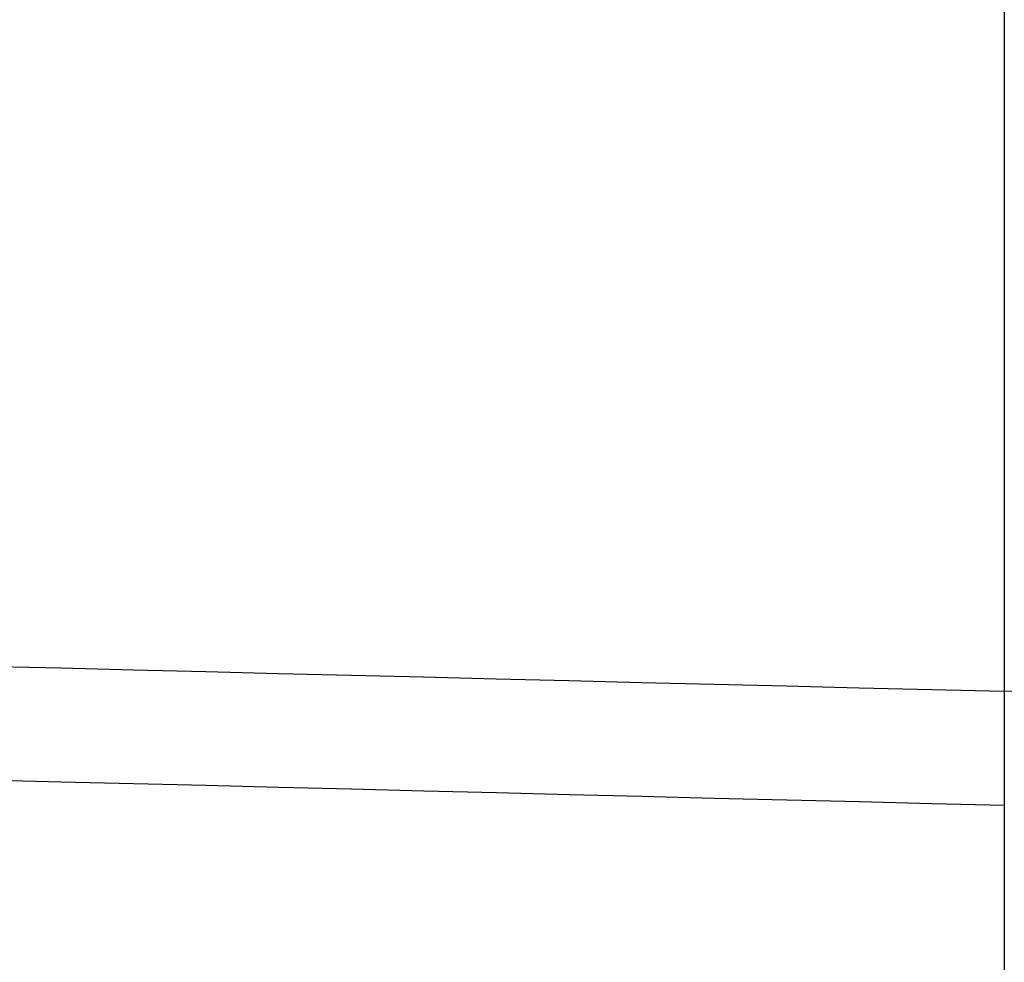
# Model space of a CAD drawing. Header units: millimetres. Extents: x -964 to -364, y -6 to 234.
# Tile 446 of 656: x -954.08076 to -954.07129, y -5.70058 to -5.69152. Entities that reach past the tile are written whole.
import ezdxf

# ---------------------------------------------------------------- set-up
doc = ezdxf.new("R2010")
doc.units = ezdxf.units.MM
doc.layers.add('Default', color=18, linetype='Continuous', true_color=0x000000)

msp = doc.modelspace()

# ---------------------------------------------------------------- linework, layer by layer
at = {"layer": 'Default', "extrusion": (-4.302880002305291e-08, 0.1760482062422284, -0.9843815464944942)}
msp.add_rational_spline([(-954.071290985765, -5.718119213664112, 8.22307543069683), (-956.0712909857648, -5.71811930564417, 8.223075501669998), (-956.0712910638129, -3.749356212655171, 8.57517191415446), (-956.0712910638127, -3.749356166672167, 8.575171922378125), (-956.0712910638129, -3.749356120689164, 8.575171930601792)], [1, 0.707106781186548, 1, 0.9999999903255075, 0.9999999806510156], degree=2, knots=[0, 0, 0, 3.14159265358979, 3.14159265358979, 3.141592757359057, 3.141592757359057, 3.141592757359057], dxfattribs=at)
msp.add_rational_spline([(-954.071290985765, -5.718119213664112, 8.22307543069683), (-956.0712909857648, -5.71811930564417, 8.223075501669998), (-956.0712910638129, -3.749356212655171, 8.57517191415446), (-956.0712910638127, -3.749356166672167, 8.575171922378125), (-956.0712910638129, -3.749356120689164, 8.575171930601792)], [1, 0.707106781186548, 1, 0.9999999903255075, 0.9999999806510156], degree=2, knots=[0, 0, 0, 3.14159265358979, 3.14159265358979, 3.141592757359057, 3.141592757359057, 3.141592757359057], dxfattribs=at)
at = {"layer": 'Default', "extrusion": (-4.258863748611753e-08, 0.2252034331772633, -0.9743117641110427)}
msp.add_rational_spline([(-954.0712909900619, -5.697979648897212, 8.12476497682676), (-956.0712909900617, -5.697979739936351, 8.124765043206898), (-956.0712910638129, -3.749356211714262, 8.57517190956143), (-956.0712910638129, -3.749356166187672, 8.575171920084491), (-956.071291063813, -3.749356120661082, 8.575171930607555)], [1, 0.707106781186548, 1, 0.9999999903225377, 0.9999999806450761], degree=2, knots=[0, 0, 0, 3.14159265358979, 3.14159265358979, 3.141592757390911, 3.141592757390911, 3.141592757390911], dxfattribs=at)
msp.add_rational_spline([(-954.0712909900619, -5.697979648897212, 8.12476497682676), (-956.0712909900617, -5.697979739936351, 8.124765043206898), (-956.0712910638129, -3.749356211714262, 8.57517190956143), (-956.0712910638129, -3.749356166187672, 8.575171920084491), (-956.071291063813, -3.749356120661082, 8.575171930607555)], [1, 0.707106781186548, 1, 0.9999999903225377, 0.9999999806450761], degree=2, knots=[0, 0, 0, 3.14159265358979, 3.14159265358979, 3.141592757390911, 3.141592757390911, 3.141592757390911], dxfattribs=at)
at = {"layer": 'Default', "extrusion": (-2.641462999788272e-06, -0.1583924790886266, -0.9873762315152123)}
msp.add_rational_spline([(-954.071288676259, -5.699075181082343, 39.92282575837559), (-956.0711241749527, -5.699074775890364, 39.92283104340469), (-956.0712891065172, -3.724484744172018, 39.60607214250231)], [1.000000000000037, 0.7071238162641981, 0.9999659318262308], degree=2, dxfattribs=at)
msp.add_rational_spline([(-954.071288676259, -5.699075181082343, 39.92282575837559), (-956.0711241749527, -5.699074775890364, 39.92283104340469), (-956.0712891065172, -3.724484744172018, 39.60607214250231)], [1.000000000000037, 0.7071238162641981, 0.9999659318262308], degree=2, dxfattribs=at)
at = {"layer": 'Default', "extrusion": (-2.626305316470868e-06, -0.09550125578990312, -0.9954293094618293)}
msp.add_rational_spline([(-954.0712896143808, -5.751396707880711, 39.57128640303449), (-956.0712896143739, -5.751396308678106, 39.57129164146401), (-956.0712897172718, -3.760537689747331, 39.38028912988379), (-956.071289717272, -3.760537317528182, 39.38028909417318), (-956.0712897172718, -3.760536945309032, 39.38028905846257)], [1.000000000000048, 0.7071067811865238, 1, 0.9999999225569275, 0.999999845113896], degree=2, knots=[-2.592e-13, -2.592e-13, -2.592e-13, 3.14159265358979, 3.14159265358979, 3.141593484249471, 3.141593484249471, 3.141593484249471], dxfattribs=at)
msp.add_rational_spline([(-954.0712896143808, -5.751396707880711, 39.57128640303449), (-956.0712896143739, -5.751396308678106, 39.57129164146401), (-956.0712897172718, -3.760537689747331, 39.38028912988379), (-956.071289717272, -3.760537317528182, 39.38028909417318), (-956.0712897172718, -3.760536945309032, 39.38028905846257)], [1.000000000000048, 0.7071067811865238, 1, 0.9999999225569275, 0.999999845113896], degree=2, knots=[-2.592e-13, -2.592e-13, -2.592e-13, 3.14159265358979, 3.14159265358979, 3.141593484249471, 3.141593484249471, 3.141593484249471], dxfattribs=at)
at = {"layer": 'Default', "extrusion": (-2.641462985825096e-06, -0.1583924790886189, -0.9873762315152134)}
msp.add_rational_spline([(-954.0712892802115, -5.735290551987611, 39.69706884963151), (-956.0712892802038, -5.735290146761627, 39.6970741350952), (-956.0712897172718, -3.760537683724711, 39.38028917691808), (-956.071289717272, -3.760537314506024, 39.38028911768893), (-956.0712897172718, -3.760536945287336, 39.38028905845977)], [0.9999999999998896, 0.7071067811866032, 1, 0.99999992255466, 0.9999998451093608], degree=2, knots=[5.907e-13, 5.907e-13, 5.907e-13, 3.14159265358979, 3.14159265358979, 3.141593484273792, 3.141593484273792, 3.141593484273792], dxfattribs=at)
msp.add_rational_spline([(-954.0712892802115, -5.735290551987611, 39.69706884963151), (-956.0712892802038, -5.735290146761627, 39.6970741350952), (-956.0712897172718, -3.760537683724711, 39.38028917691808), (-956.071289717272, -3.760537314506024, 39.38028911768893), (-956.0712897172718, -3.760536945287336, 39.38028905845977)], [0.9999999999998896, 0.7071067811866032, 1, 0.99999992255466, 0.9999998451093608], degree=2, knots=[5.907e-13, 5.907e-13, 5.907e-13, 3.14159265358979, 3.14159265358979, 3.141593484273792, 3.141593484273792, 3.141593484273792], dxfattribs=at)
at = {"layer": 'Default', "extrusion": (-4.336143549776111e-08, 0.1262696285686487, -0.9919959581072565)}
msp.add_rational_spline([(-954.0712909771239, -5.750894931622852, 8.42074684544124), (-956.0712909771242, -5.750895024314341, 8.42074692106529), (-956.0712910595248, -3.766903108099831, 8.67328617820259), (-956.0712910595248, -3.766903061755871, 8.67328618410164), (-956.0712910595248, -3.766903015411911, 8.67328619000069)], [1, 0.707106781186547, 1, 0.9999999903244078, 0.9999999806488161], degree=2, knots=[0, 0, 0, 3.14159265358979, 3.14159265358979, 3.141592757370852, 3.141592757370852, 3.141592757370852], dxfattribs=at)
msp.add_rational_spline([(-954.0712909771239, -5.750894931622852, 8.42074684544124), (-956.0712909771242, -5.750895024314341, 8.42074692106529), (-956.0712910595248, -3.766903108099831, 8.67328617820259), (-956.0712910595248, -3.766903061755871, 8.67328618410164), (-956.0712910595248, -3.766903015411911, 8.67328619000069)], [1, 0.707106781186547, 1, 0.9999999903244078, 0.9999999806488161], degree=2, knots=[0, 0, 0, 3.14159265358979, 3.14159265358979, 3.141592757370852, 3.141592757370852, 3.141592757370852], dxfattribs=at)
at = {"layer": 'Default', "extrusion": (-4.302880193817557e-08, 0.1760482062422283, -0.9843815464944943)}
msp.add_rational_spline([(-954.0712909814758, -5.735666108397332, 8.32118969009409), (-956.0712909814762, -5.735666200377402, 8.32118976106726), (-956.0712910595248, -3.766903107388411, 8.67328617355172), (-956.0712910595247, -3.766903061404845, 8.673286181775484), (-956.0712910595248, -3.766903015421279, 8.673286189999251)], [1, 0.707106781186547, 1, 0.9999999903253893, 0.9999999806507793], degree=2, knots=[0, 0, 0, 3.14159265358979, 3.14159265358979, 3.141592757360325, 3.141592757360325, 3.141592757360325], dxfattribs=at)
msp.add_rational_spline([(-954.0712909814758, -5.735666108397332, 8.32118969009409), (-956.0712909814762, -5.735666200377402, 8.32118976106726), (-956.0712910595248, -3.766903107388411, 8.67328617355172), (-956.0712910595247, -3.766903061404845, 8.673286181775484), (-956.0712910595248, -3.766903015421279, 8.673286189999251)], [1, 0.707106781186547, 1, 0.9999999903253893, 0.9999999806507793], degree=2, knots=[0, 0, 0, 3.14159265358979, 3.14159265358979, 3.141592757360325, 3.141592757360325, 3.141592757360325], dxfattribs=at)
at = {"layer": 'Default', "extrusion": (-4.282176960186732e-08, 0.2006889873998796, -0.9796550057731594)}
msp.add_open_spline([(-954.0712909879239, -5.709283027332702, 8.17366749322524), (-954.2366559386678, -5.709336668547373, 8.17365651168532), (-954.48873755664, -5.678454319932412, 8.17998298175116), (-954.8140645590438, -5.575232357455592, 8.20112871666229), (-955.055259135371, -5.462513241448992, 8.22422000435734), (-955.282894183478, -5.316391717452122, 8.25415400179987), (-955.4899697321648, -5.139595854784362, 8.29037184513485), (-955.6703777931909, -4.936668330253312, 8.33194293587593), (-955.819483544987, -4.713595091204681, 8.37764101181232), (-955.9345040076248, -4.477235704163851, 8.42606084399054), (-956.0398346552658, -4.158426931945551, 8.4913709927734), (-956.0713455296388, -3.911404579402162, 8.54197520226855), (-956.0712910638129, -3.749356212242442, 8.575171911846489)], degree=3, knots=[-3.151168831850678, -3.151168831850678, -3.151168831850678, -3.151168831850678, -2.653589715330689, -2.39260068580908, -2.124483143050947, -1.851391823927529, -1.57573875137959, -1.300074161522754, -1.026949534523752, -0.7587803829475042, -0.4977265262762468, 0, 0, 0, 0], dxfattribs=at)
msp.add_open_spline([(-954.0712909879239, -5.709283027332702, 8.17366749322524), (-954.2366559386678, -5.709336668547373, 8.17365651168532), (-954.48873755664, -5.678454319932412, 8.17998298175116), (-954.8140645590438, -5.575232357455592, 8.20112871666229), (-955.055259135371, -5.462513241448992, 8.22422000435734), (-955.282894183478, -5.316391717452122, 8.25415400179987), (-955.4899697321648, -5.139595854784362, 8.29037184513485), (-955.6703777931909, -4.936668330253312, 8.33194293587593), (-955.819483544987, -4.713595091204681, 8.37764101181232), (-955.9345040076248, -4.477235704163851, 8.42606084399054), (-956.0398346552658, -4.158426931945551, 8.4913709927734), (-956.0713455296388, -3.911404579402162, 8.54197520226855), (-956.0712910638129, -3.749356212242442, 8.575171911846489)], degree=3, knots=[-3.151168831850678, -3.151168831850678, -3.151168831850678, -3.151168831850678, -2.653589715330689, -2.39260068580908, -2.124483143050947, -1.851391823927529, -1.57573875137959, -1.300074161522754, -1.026949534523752, -0.7587803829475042, -0.4977265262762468, 0, 0, 0, 0], dxfattribs=at)
at = {"layer": 'Default', "extrusion": (-4.258864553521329e-08, 0.2252034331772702, -0.9743117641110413)}
msp.add_rational_spline([(-952.071291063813, -3.749356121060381, 8.575171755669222), (-952.0712910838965, -5.697979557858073, 8.124764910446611), (-954.0712909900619, -5.697979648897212, 8.12476497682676)], [0.999999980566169, 0.7071067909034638, 1], degree=2, dxfattribs=at)
msp.add_rational_spline([(-952.071291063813, -3.749356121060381, 8.575171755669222), (-952.0712910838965, -5.697979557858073, 8.124764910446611), (-954.0712909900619, -5.697979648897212, 8.12476497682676)], [0.999999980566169, 0.7071067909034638, 1], degree=2, dxfattribs=at)
at = {"layer": 'Default', "extrusion": (-4.28247038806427e-08, 0.2006889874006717, -0.9796550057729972)}
msp.add_open_spline([(-952.0712910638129, -3.749356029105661, 8.57517177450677), (-952.071236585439, -3.91140439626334, 8.54197506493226), (-952.1027474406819, -4.158426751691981, 8.49137085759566), (-952.2080780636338, -4.477235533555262, 8.4260607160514), (-952.323098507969, -4.713594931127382, 8.37764089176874), (-952.4722042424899, -4.936668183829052, 8.33194282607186), (-952.6526122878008, -5.139595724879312, 8.29037174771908), (-952.8596878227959, -5.316391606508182, 8.25415391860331), (-953.087322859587, -5.462513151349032, 8.22421993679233), (-953.3285174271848, -5.575232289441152, 8.20112866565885), (-953.6538444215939, -5.678454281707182, 8.17998295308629), (-953.9059260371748, -5.709336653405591, 8.17365650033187), (-954.0712909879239, -5.709283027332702, 8.17366749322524)], degree=3, knots=[-3.151168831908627, -3.151168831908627, -3.151168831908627, -3.151168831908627, -2.653442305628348, -2.392388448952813, -2.124219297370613, -1.851094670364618, -1.575430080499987, -1.299777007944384, -1.026685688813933, -0.7585681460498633, -0.497579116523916, 0, 0, 0, 0], dxfattribs=at)
msp.add_open_spline([(-952.0712910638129, -3.749356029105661, 8.57517177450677), (-952.071236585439, -3.91140439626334, 8.54197506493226), (-952.1027474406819, -4.158426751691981, 8.49137085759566), (-952.2080780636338, -4.477235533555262, 8.4260607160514), (-952.323098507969, -4.713594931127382, 8.37764089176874), (-952.4722042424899, -4.936668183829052, 8.33194282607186), (-952.6526122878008, -5.139595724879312, 8.29037174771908), (-952.8596878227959, -5.316391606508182, 8.25415391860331), (-953.087322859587, -5.462513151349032, 8.22421993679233), (-953.3285174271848, -5.575232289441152, 8.20112866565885), (-953.6538444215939, -5.678454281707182, 8.17998295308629), (-953.9059260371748, -5.709336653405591, 8.17365650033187), (-954.0712909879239, -5.709283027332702, 8.17366749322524)], degree=3, knots=[-3.151168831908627, -3.151168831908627, -3.151168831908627, -3.151168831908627, -2.653442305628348, -2.392388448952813, -2.124219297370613, -1.851094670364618, -1.575430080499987, -1.299777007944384, -1.026685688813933, -0.7585681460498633, -0.497579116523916, 0, 0, 0, 0], dxfattribs=at)
at = {"layer": 'Default', "extrusion": (-4.302880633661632e-08, 0.1760482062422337, -0.9843815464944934)}
msp.add_rational_spline([(-952.0712910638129, -3.749356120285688, 8.575171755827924), (-952.0712910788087, -5.718119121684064, 8.223075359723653), (-954.071290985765, -5.718119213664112, 8.22307543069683)], [0.9999999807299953, 0.7071067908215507, 1], degree=2, dxfattribs=at)
msp.add_rational_spline([(-952.0712910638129, -3.749356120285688, 8.575171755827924), (-952.0712910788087, -5.718119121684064, 8.223075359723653), (-954.071290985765, -5.718119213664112, 8.22307543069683)], [0.9999999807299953, 0.7071067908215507, 1], degree=2, dxfattribs=at)
at = {"layer": 'Default', "extrusion": (-4.358532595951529e-08, 0.07598371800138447, -0.9971090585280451)}
msp.add_rational_spline([(-954.0712909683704, -5.773810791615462, 8.621010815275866), (-956.0712909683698, -5.773810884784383, 8.621010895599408), (-956.071291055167, -3.779592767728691, 8.77297833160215), (-956.0712910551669, -3.779592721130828, 8.772978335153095), (-956.071291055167, -3.779592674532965, 8.77297833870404)], [0.999999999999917, 0.7071067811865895, 1, 0.999999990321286, 0.9999999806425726], degree=2, knots=[4.46e-13, 4.46e-13, 4.46e-13, 3.14159265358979, 3.14159265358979, 3.141592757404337, 3.141592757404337, 3.141592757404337], dxfattribs=at)
msp.add_rational_spline([(-954.0712909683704, -5.773810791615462, 8.621010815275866), (-956.0712909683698, -5.773810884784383, 8.621010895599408), (-956.071291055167, -3.779592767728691, 8.77297833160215), (-956.0712910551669, -3.779592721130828, 8.772978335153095), (-956.071291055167, -3.779592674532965, 8.77297833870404)], [0.999999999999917, 0.7071067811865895, 1, 0.999999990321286, 0.9999999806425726], degree=2, knots=[4.46e-13, 4.46e-13, 4.46e-13, 3.14159265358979, 3.14159265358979, 3.141592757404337, 3.141592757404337, 3.141592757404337], dxfattribs=at)
at = {"layer": 'Default', "extrusion": (-4.336142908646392e-08, 0.1262696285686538, -0.9919959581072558)}
msp.add_rational_spline([(-954.0712909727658, -5.763584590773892, 8.52043899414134), (-956.0712909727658, -5.763584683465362, 8.520439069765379), (-956.071291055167, -3.779592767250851, 8.77297832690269), (-956.071291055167, -3.779592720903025, 8.772978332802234), (-956.0712910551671, -3.779592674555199, 8.772978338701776)], [1, 0.707106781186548, 1, 0.9999999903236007, 0.999999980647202], degree=2, knots=[0, 0, 0, 3.14159265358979, 3.14159265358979, 3.141592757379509, 3.141592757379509, 3.141592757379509], dxfattribs=at)
msp.add_rational_spline([(-954.0712909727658, -5.763584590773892, 8.52043899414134), (-956.0712909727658, -5.763584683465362, 8.520439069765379), (-956.071291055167, -3.779592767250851, 8.77297832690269), (-956.071291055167, -3.779592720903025, 8.772978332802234), (-956.0712910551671, -3.779592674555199, 8.772978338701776)], [1, 0.707106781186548, 1, 0.9999999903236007, 0.999999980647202], degree=2, knots=[0, 0, 0, 3.14159265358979, 3.14159265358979, 3.141592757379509, 3.141592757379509, 3.141592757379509], dxfattribs=at)
at = {"layer": 'Default', "extrusion": (2.520474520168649e-06, -0.03191858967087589, -0.9994904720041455)}
msp.add_rational_spline([(-954.0712902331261, -5.781485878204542, 39.21515610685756), (-956.0712902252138, -5.781486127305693, 39.21515107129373), (-956.071290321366, -3.782505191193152, 39.15131389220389), (-956.0712903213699, -3.7824244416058, 39.15131131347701), (-956.0712903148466, -3.78234369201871, 39.15130873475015)], [0.9999999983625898, 0.7071067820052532, 1, 0.9999832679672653, 0.9999665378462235], degree=2, knots=[8.7814869e-09, 8.7814869e-09, 8.7814869e-09, 3.14159265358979, 3.14159265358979, 3.141772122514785, 3.141772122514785, 3.141772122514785], dxfattribs=at)
msp.add_rational_spline([(-954.0712902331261, -5.781485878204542, 39.21515610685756), (-956.0712902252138, -5.781486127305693, 39.21515107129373), (-956.071290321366, -3.782505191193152, 39.15131389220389), (-956.0712903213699, -3.7824244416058, 39.15131131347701), (-956.0712903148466, -3.78234369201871, 39.15130873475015)], [0.9999999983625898, 0.7071067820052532, 1, 0.9999832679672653, 0.9999665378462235], degree=2, knots=[8.7814869e-09, 8.7814869e-09, 8.7814869e-09, 3.14159265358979, 3.14159265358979, 3.141772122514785, 3.141772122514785, 3.141772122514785], dxfattribs=at)
at = {"layer": 'Default', "extrusion": (-2.626305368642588e-06, -0.09550125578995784, -0.995429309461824)}
msp.add_rational_spline([(-954.0712902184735, -5.773363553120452, 39.34232143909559), (-956.0712902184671, -5.773363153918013, 39.34232667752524), (-956.0712903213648, -3.782504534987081, 39.15132416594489), (-956.071290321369, -3.782424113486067, 39.15131645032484), (-956.071290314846, -3.782343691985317, 39.15130873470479)], [1.000000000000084, 0.7071067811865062, 1, 0.9999832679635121, 0.9999665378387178], degree=2, knots=[-4.486e-13, -4.486e-13, -4.486e-13, 3.14159265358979, 3.14159265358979, 3.141772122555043, 3.141772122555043, 3.141772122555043], dxfattribs=at)
msp.add_rational_spline([(-954.0712902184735, -5.773363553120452, 39.34232143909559), (-956.0712902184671, -5.773363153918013, 39.34232667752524), (-956.0712903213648, -3.782504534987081, 39.15132416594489), (-956.071290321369, -3.782424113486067, 39.15131645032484), (-956.071290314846, -3.782343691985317, 39.15130873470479)], [1.000000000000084, 0.7071067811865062, 1, 0.9999832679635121, 0.9999665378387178], degree=2, knots=[-4.486e-13, -4.486e-13, -4.486e-13, 3.14159265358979, 3.14159265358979, 3.141772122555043, 3.141772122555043, 3.141772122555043], dxfattribs=at)
at = {"layer": 'Default', "extrusion": (-4.369694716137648e-08, 0.02531081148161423, -0.9996796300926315)}
msp.add_rational_spline([(-954.0712909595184, -5.786660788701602, 8.823517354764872), (-956.0712909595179, -5.786660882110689, 8.823517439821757), (-956.071291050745, -3.787301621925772, 8.87413906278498), (-956.0712910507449, -3.787301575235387, 8.87413906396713), (-956.071291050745, -3.787301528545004, 8.874139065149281)], [0.999999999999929, 0.7071067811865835, 1, 0.999999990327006, 0.9999999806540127], degree=2, knots=[3.811e-13, 3.811e-13, 3.811e-13, 3.14159265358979, 3.14159265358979, 3.141592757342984, 3.141592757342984, 3.141592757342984], dxfattribs=at)
msp.add_rational_spline([(-954.0712909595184, -5.786660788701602, 8.823517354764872), (-956.0712909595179, -5.786660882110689, 8.823517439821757), (-956.071291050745, -3.787301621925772, 8.87413906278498), (-956.0712910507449, -3.787301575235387, 8.87413906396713), (-956.071291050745, -3.787301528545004, 8.874139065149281)], [0.999999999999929, 0.7071067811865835, 1, 0.999999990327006, 0.9999999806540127], degree=2, knots=[3.811e-13, 3.811e-13, 3.811e-13, 3.14159265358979, 3.14159265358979, 3.141592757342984, 3.141592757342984, 3.141592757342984], dxfattribs=at)
at = {"layer": 'Default', "extrusion": (-4.358532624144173e-08, 0.07598371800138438, -0.997109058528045)}
msp.add_rational_spline([(-954.0712909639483, -5.781519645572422, 8.722171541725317), (-956.0712909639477, -5.781519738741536, 8.722171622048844), (-956.071291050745, -3.787301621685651, 8.8741390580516), (-956.0712910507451, -3.787301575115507, 8.874139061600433), (-956.0712910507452, -3.787301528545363, 8.874139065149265)], [0.9999999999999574, 0.7071067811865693, 1, 0.9999999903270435, 0.9999999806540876], degree=2, knots=[2.29e-13, 2.29e-13, 2.29e-13, 3.14159265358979, 3.14159265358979, 3.141592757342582, 3.141592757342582, 3.141592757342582], dxfattribs=at)
msp.add_rational_spline([(-954.0712909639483, -5.781519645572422, 8.722171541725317), (-956.0712909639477, -5.781519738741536, 8.722171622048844), (-956.071291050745, -3.787301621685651, 8.8741390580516), (-956.0712910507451, -3.787301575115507, 8.874139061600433), (-956.0712910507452, -3.787301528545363, 8.874139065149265)], [0.9999999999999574, 0.7071067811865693, 1, 0.9999999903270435, 0.9999999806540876], degree=2, knots=[2.29e-13, 2.29e-13, 2.29e-13, 3.14159265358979, 3.14159265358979, 3.141592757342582, 3.141592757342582, 3.141592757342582], dxfattribs=at)
at = {"layer": 'Default', "extrusion": (-4.371139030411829e-08, 1.192092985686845e-07, -0.999999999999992)}
msp.add_rational_spline([(-954.071290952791, -5.789896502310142, 8.976630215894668), (-956.0712909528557, -5.789896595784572, 8.976630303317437), (-956.0712910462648, -3.789896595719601, 8.97663054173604), (-956.0712910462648, -3.789896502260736, 8.97663054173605), (-956.0712910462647, -3.789896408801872, 8.97663054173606)], [1.000000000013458, 0.707106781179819, 1, 0.9999999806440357, 0.999999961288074], degree=2, knots=[-7.21774e-11, -7.21774e-11, -7.21774e-11, 3.14159265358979, 3.14159265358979, 3.141592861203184, 3.141592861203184, 3.141592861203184], dxfattribs=at)
msp.add_rational_spline([(-954.071290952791, -5.789896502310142, 8.976630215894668), (-956.0712909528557, -5.789896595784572, 8.976630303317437), (-956.0712910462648, -3.789896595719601, 8.97663054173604), (-956.0712910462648, -3.789896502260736, 8.97663054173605), (-956.0712910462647, -3.789896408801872, 8.97663054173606)], [1.000000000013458, 0.707106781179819, 1, 0.9999999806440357, 0.999999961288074], degree=2, knots=[-7.21774e-11, -7.21774e-11, -7.21774e-11, 3.14159265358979, 3.14159265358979, 3.141592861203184, 3.141592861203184, 3.141592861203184], dxfattribs=at)
at = {"layer": 'Default', "extrusion": (-2.635208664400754e-06, -0.1270107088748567, -0.9919013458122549)}
msp.add_open_spline([(-954.071289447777, -5.745338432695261, 39.63443305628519), (-954.2366553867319, -5.745392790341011, 39.63444045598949), (-954.488739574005, -5.714117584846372, 39.6304364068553), (-954.8140665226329, -5.609585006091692, 39.61705211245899), (-955.0552618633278, -5.495434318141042, 39.60243601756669), (-955.28289716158, -5.347457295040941, 39.58348850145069), (-955.4899724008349, -5.168416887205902, 39.56056333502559), (-955.6703796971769, -4.962913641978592, 39.5342495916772), (-955.8194844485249, -4.737009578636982, 39.50532348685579), (-955.9345039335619, -4.497651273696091, 39.47467450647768), (-956.0398340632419, -4.174796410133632, 39.43333395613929), (-956.071344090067, -3.924641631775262, 39.40130229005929), (-956.0712897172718, -3.760537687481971, 39.38028915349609)], degree=3, knots=[-3.151465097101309, -3.151465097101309, -3.151465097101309, -3.151465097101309, -2.653883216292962, -2.392889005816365, -2.124761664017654, -1.851654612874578, -1.575979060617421, -1.300285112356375, -1.027124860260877, -0.75891508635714, -0.4978173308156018, 0, 0, 0, 0], dxfattribs=at)
msp.add_open_spline([(-954.071289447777, -5.745338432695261, 39.63443305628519), (-954.2366553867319, -5.745392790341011, 39.63444045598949), (-954.488739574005, -5.714117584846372, 39.6304364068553), (-954.8140665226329, -5.609585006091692, 39.61705211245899), (-955.0552618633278, -5.495434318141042, 39.60243601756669), (-955.28289716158, -5.347457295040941, 39.58348850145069), (-955.4899724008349, -5.168416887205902, 39.56056333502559), (-955.6703796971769, -4.962913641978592, 39.5342495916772), (-955.8194844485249, -4.737009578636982, 39.50532348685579), (-955.9345039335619, -4.497651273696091, 39.47467450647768), (-956.0398340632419, -4.174796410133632, 39.43333395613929), (-956.071344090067, -3.924641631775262, 39.40130229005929), (-956.0712897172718, -3.760537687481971, 39.38028915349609)], degree=3, knots=[-3.151465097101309, -3.151465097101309, -3.151465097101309, -3.151465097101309, -2.653883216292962, -2.392889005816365, -2.124761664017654, -1.851654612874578, -1.575979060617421, -1.300285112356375, -1.027124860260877, -0.75891508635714, -0.4978173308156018, 0, 0, 0, 0], dxfattribs=at)
at = {"layer": 'Default', "extrusion": (-4.320958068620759e-08, 0.1512068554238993, -0.9885021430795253)}
msp.add_open_spline([(-954.0712909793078, -5.744534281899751, 8.37077648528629), (-954.23665594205, -5.744588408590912, 8.37076821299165), (-954.4887375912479, -5.713427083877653, 8.37553483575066), (-954.8140645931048, -5.609272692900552, 8.39146689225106), (-955.0552591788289, -5.495535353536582, 8.408864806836), (-955.282894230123, -5.348093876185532, 8.4314182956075), (-955.489969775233, -5.169700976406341, 8.45870628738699), (-955.6703778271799, -4.964940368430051, 8.49002763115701), (-955.8194835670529, -4.739852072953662, 8.5244584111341), (-955.9345040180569, -4.501357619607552, 8.56093987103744), (-956.039834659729, -4.179668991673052, 8.61014718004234), (-956.0713455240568, -3.930415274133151, 8.648274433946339), (-956.0712910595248, -3.766903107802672, 8.67328617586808)], degree=3, knots=[-3.151172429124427, -3.151172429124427, -3.151172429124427, -3.151172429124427, -2.653593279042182, -2.392604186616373, -2.124486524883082, -1.851395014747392, -1.575741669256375, -1.300076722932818, -1.026951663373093, -0.7587820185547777, -0.4977276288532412, 0, 0, 0, 0], dxfattribs=at)
msp.add_open_spline([(-954.0712909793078, -5.744534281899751, 8.37077648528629), (-954.23665594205, -5.744588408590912, 8.37076821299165), (-954.4887375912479, -5.713427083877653, 8.37553483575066), (-954.8140645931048, -5.609272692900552, 8.39146689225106), (-955.0552591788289, -5.495535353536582, 8.408864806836), (-955.282894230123, -5.348093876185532, 8.4314182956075), (-955.489969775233, -5.169700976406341, 8.45870628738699), (-955.6703778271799, -4.964940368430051, 8.49002763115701), (-955.8194835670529, -4.739852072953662, 8.5244584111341), (-955.9345040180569, -4.501357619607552, 8.56093987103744), (-956.039834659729, -4.179668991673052, 8.61014718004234), (-956.0713455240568, -3.930415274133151, 8.648274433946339), (-956.0712910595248, -3.766903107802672, 8.67328617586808)], degree=3, knots=[-3.151172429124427, -3.151172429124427, -3.151172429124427, -3.151172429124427, -2.653593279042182, -2.392604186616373, -2.124486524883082, -1.851395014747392, -1.575741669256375, -1.300076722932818, -1.026951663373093, -0.7587820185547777, -0.4977276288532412, 0, 0, 0, 0], dxfattribs=at)
at = {"layer": 'Default', "extrusion": (-4.302880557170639e-08, 0.1760482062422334, -0.9843815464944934)}
msp.add_rational_spline([(-952.0712910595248, -3.766903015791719, 8.673286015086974), (-952.0712910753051, -5.735666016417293, 8.321189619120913), (-954.0712909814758, -5.735666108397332, 8.32118969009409)], [0.9999999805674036, 0.7071067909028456, 1], degree=2, dxfattribs=at)
msp.add_rational_spline([(-952.0712910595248, -3.766903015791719, 8.673286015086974), (-952.0712910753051, -5.735666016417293, 8.321189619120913), (-954.0712909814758, -5.735666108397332, 8.32118969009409)], [0.9999999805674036, 0.7071067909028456, 1], degree=2, dxfattribs=at)
at = {"layer": 'Default', "extrusion": (-4.32128450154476e-08, 0.1512068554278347, -0.9885021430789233)}
msp.add_open_spline([(-952.0712910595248, -3.766902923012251, 8.67328602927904), (-952.0712365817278, -3.930415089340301, 8.64827428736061), (-952.102747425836, -4.179668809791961, 8.61014703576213), (-952.208078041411, -4.501357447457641, 8.560939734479), (-952.3230984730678, -4.739851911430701, 8.52445828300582), (-952.47220419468, -4.964940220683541, 8.49002751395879), (-952.6526122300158, -5.169700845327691, 8.4587061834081), (-952.859687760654, -5.348093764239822, 8.43141820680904), (-953.0873227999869, -5.495535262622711, 8.40886473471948), (-953.3285173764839, -5.609272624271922, 8.39146683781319), (-953.6538443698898, -5.713427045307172, 8.37553480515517), (-953.9059260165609, -5.744588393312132, 8.370768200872), (-954.0712909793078, -5.744534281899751, 8.37077648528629)], degree=3, knots=[-3.151172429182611, -3.151172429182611, -3.151172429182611, -3.151172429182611, -2.653444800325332, -2.392390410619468, -2.124220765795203, -1.851095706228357, -1.57543075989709, -1.2997774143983, -1.026685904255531, -0.7585682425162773, -0.4975791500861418, 0, 0, 0, 0], dxfattribs=at)
msp.add_open_spline([(-952.0712910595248, -3.766902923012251, 8.67328602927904), (-952.0712365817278, -3.930415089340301, 8.64827428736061), (-952.102747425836, -4.179668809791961, 8.61014703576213), (-952.208078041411, -4.501357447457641, 8.560939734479), (-952.3230984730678, -4.739851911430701, 8.52445828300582), (-952.47220419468, -4.964940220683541, 8.49002751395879), (-952.6526122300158, -5.169700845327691, 8.4587061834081), (-952.859687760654, -5.348093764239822, 8.43141820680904), (-953.0873227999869, -5.495535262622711, 8.40886473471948), (-953.3285173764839, -5.609272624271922, 8.39146683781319), (-953.6538443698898, -5.713427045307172, 8.37553480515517), (-953.9059260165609, -5.744588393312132, 8.370768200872), (-954.0712909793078, -5.744534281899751, 8.37077648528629)], degree=3, knots=[-3.151172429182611, -3.151172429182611, -3.151172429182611, -3.151172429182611, -2.653444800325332, -2.392390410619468, -2.124220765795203, -1.851095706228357, -1.57543075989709, -1.2997774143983, -1.026685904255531, -0.7585682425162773, -0.4975791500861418, 0, 0, 0, 0], dxfattribs=at)
at = {"layer": 'Default', "extrusion": (-4.336142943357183e-08, 0.1262696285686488, -0.9919959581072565)}
msp.add_rational_spline([(-952.071291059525, -3.76690301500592, 8.673286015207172), (-952.0712910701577, -5.750894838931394, 8.420746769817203), (-954.0712909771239, -5.750894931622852, 8.42074684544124)], [0.9999999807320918, 0.7071067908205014, 1], degree=2, dxfattribs=at)
msp.add_rational_spline([(-952.071291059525, -3.76690301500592, 8.673286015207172), (-952.0712910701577, -5.750894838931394, 8.420746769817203), (-954.0712909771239, -5.750894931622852, 8.42074684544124)], [0.9999999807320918, 0.7071067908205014, 1], degree=2, dxfattribs=at)
at = {"layer": 'Default', "extrusion": (-4.3486833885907e-08, 0.1011589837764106, -0.9948702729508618)}
msp.add_open_spline([(-954.071290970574, -5.769968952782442, 8.57059564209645), (-954.2366559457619, -5.770023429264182, 8.57059011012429), (-954.4887376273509, -5.738661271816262, 8.57377904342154), (-954.814064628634, -5.633835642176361, 8.58443778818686), (-955.055259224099, -5.519365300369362, 8.59607720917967), (-955.282894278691, -5.370973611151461, 8.61116577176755), (-955.4899698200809, -5.191431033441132, 8.62942177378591), (-955.6703778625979, -4.985350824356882, 8.65037613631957), (-955.819483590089, -4.758811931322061, 8.67341074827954), (-955.9345040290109, -4.518780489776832, 8.69781728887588), (-956.0398346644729, -4.195018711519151, 8.73073757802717), (-956.0713455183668, -3.944158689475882, 8.756245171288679), (-956.071291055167, -3.779592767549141, 8.7729783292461)], degree=3, knots=[-3.151176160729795, -3.151176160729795, -3.151176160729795, -3.151176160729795, -2.653596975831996, -2.392607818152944, -2.124490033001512, -1.851398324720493, -1.575744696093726, -1.30007937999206, -1.026953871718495, -0.7587837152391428, -0.4977287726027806, 0, 0, 0, 0], dxfattribs=at)
msp.add_open_spline([(-954.071290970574, -5.769968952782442, 8.57059564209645), (-954.2366559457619, -5.770023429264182, 8.57059011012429), (-954.4887376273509, -5.738661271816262, 8.57377904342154), (-954.814064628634, -5.633835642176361, 8.58443778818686), (-955.055259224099, -5.519365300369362, 8.59607720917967), (-955.282894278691, -5.370973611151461, 8.61116577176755), (-955.4899698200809, -5.191431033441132, 8.62942177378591), (-955.6703778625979, -4.985350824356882, 8.65037613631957), (-955.819483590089, -4.758811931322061, 8.67341074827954), (-955.9345040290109, -4.518780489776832, 8.69781728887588), (-956.0398346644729, -4.195018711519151, 8.73073757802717), (-956.0713455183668, -3.944158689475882, 8.756245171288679), (-956.071291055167, -3.779592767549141, 8.7729783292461)], degree=3, knots=[-3.151176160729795, -3.151176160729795, -3.151176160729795, -3.151176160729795, -2.653596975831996, -2.392607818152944, -2.124490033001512, -1.851398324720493, -1.575744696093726, -1.30007937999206, -1.026953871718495, -0.7587837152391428, -0.4977287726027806, 0, 0, 0, 0], dxfattribs=at)
at = {"layer": 'Default', "extrusion": (-4.336143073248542e-08, 0.1262696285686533, -0.9919959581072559)}
msp.add_rational_spline([(-952.071291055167, -3.77959267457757, 8.77297816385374), (-952.0712910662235, -5.763584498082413, 8.520438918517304), (-954.0712909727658, -5.763584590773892, 8.52043899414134)], [0.9999999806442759, 0.7071067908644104, 1], degree=2, dxfattribs=at)
msp.add_rational_spline([(-952.071291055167, -3.77959267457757, 8.77297816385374), (-952.0712910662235, -5.763584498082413, 8.520438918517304), (-954.0712909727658, -5.763584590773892, 8.52043899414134)], [0.9999999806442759, 0.7071067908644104, 1], degree=2, dxfattribs=at)
at = {"layer": 'Default', "extrusion": (-4.348672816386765e-08, 0.1011589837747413, -0.9948702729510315)}
msp.add_open_spline([(-952.071291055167, -3.779592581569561, 8.77297817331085), (-952.0712365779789, -3.944158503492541, 8.75624501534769), (-952.102747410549, -4.195018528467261, 8.73073742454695), (-952.2080780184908, -4.518780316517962, 8.6978171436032), (-952.32309843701, -4.758811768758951, 8.67341061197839), (-952.4722041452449, -4.985350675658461, 8.65037601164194), (-952.6526121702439, -5.191430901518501, 8.62942166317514), (-952.859687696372, -5.370973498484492, 8.61116567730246), (-953.0873227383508, -5.519365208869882, 8.5960771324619), (-953.3285173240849, -5.633835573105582, 8.5844377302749), (-953.6538443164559, -5.738661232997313, 8.57377901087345), (-953.9059259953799, -5.770023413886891, 8.5705900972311), (-954.071290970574, -5.769968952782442, 8.57059564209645)], degree=3, knots=[-3.151176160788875, -3.151176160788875, -3.151176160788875, -3.151176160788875, -2.653447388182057, -2.392392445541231, -2.124222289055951, -1.851096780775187, -1.57543146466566, -1.299777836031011, -1.026686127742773, -0.7585683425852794, -0.4975791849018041, 0, 0, 0, 0], dxfattribs=at)
msp.add_open_spline([(-952.071291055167, -3.779592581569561, 8.77297817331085), (-952.0712365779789, -3.944158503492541, 8.75624501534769), (-952.102747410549, -4.195018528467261, 8.73073742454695), (-952.2080780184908, -4.518780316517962, 8.6978171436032), (-952.32309843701, -4.758811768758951, 8.67341061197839), (-952.4722041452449, -4.985350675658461, 8.65037601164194), (-952.6526121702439, -5.191430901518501, 8.62942166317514), (-952.859687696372, -5.370973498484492, 8.61116567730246), (-953.0873227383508, -5.519365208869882, 8.5960771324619), (-953.3285173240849, -5.633835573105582, 8.5844377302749), (-953.6538443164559, -5.738661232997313, 8.57377901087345), (-953.9059259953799, -5.770023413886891, 8.5705900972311), (-954.071290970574, -5.769968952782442, 8.57059564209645)], degree=3, knots=[-3.151176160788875, -3.151176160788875, -3.151176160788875, -3.151176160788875, -2.653447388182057, -2.392392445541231, -2.124222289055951, -1.851096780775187, -1.57543146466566, -1.299777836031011, -1.026686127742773, -0.7585683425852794, -0.4975791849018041, 0, 0, 0, 0], dxfattribs=at)
at = {"layer": 'Default', "extrusion": (-4.358532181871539e-08, 0.07598371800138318, -0.9971090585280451)}
msp.add_rational_spline([(-952.0712910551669, -3.779592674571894, 8.77297816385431), (-952.071291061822, -5.773810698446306, 8.621010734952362), (-954.0712909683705, -5.77381079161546, 8.621010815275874)], [0.9999999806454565, 0.7071067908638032, 1.000000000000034], degree=2, dxfattribs=at)
msp.add_rational_spline([(-952.0712910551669, -3.779592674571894, 8.77297816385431), (-952.071291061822, -5.773810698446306, 8.621010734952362), (-954.0712909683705, -5.77381079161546, 8.621010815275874)], [0.9999999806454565, 0.7071067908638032, 1.000000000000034], degree=2, dxfattribs=at)
at = {"layer": 'Default', "extrusion": (-5.294193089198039e-08, -0.06374227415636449, -0.9979663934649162)}
msp.add_open_spline([(-954.071290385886, -5.779451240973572, 39.27886821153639), (-954.2366563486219, -5.779505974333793, 39.27887171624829), (-954.4887405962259, -5.748039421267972, 39.27686189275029), (-954.8140675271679, -5.642867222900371, 39.27014433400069), (-955.0552628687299, -5.528018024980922, 39.26280867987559), (-955.2828981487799, -5.379135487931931, 39.2532992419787), (-955.4899733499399, -5.198999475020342, 39.2417935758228), (-955.6703805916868, -4.992238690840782, 39.22858732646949), (-955.8194852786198, -4.764952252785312, 39.21407005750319), (-955.9345046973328, -4.524129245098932, 39.1986881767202), (-956.0398347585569, -4.199298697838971, 39.17794055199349), (-956.0713447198, -3.947613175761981, 39.16186485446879), (-956.0712903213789, -3.782505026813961, 39.15131903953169)], degree=3, knots=[-3.151472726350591, -3.151472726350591, -3.151472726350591, -3.151472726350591, -2.653890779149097, -2.392896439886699, -2.124768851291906, -1.851661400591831, -1.575985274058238, -1.300290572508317, -1.027129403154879, -0.7589185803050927, -0.4978196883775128, 0, 0, 0, 0], dxfattribs=at)
msp.add_open_spline([(-954.071290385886, -5.779451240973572, 39.27886821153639), (-954.2366563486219, -5.779505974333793, 39.27887171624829), (-954.4887405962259, -5.748039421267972, 39.27686189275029), (-954.8140675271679, -5.642867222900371, 39.27014433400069), (-955.0552628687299, -5.528018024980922, 39.26280867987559), (-955.2828981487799, -5.379135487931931, 39.2532992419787), (-955.4899733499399, -5.198999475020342, 39.2417935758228), (-955.6703805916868, -4.992238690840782, 39.22858732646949), (-955.8194852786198, -4.764952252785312, 39.21407005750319), (-955.9345046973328, -4.524129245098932, 39.1986881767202), (-956.0398347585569, -4.199298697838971, 39.17794055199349), (-956.0713447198, -3.947613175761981, 39.16186485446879), (-956.0712903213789, -3.782505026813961, 39.15131903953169)], degree=3, knots=[-3.151472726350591, -3.151472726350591, -3.151472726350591, -3.151472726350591, -2.653890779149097, -2.392896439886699, -2.124768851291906, -1.851661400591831, -1.575985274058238, -1.300290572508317, -1.027129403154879, -0.7589185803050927, -0.4978196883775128, 0, 0, 0, 0], dxfattribs=at)
at = {"layer": 'Default', "extrusion": (-4.365481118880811e-08, 0.0506635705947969, -0.9987157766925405)}
msp.add_open_spline([(-954.0712909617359, -5.785376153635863, 8.77277921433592), (-954.236655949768, -5.785430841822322, 8.7727764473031), (-954.4887376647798, -5.753947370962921, 8.77437357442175), (-954.8140646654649, -5.648716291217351, 8.77971182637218), (-955.055259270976, -5.533803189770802, 8.7855412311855), (-955.282894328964, -5.384837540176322, 8.79309807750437), (-955.4899698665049, -5.204600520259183, 8.80224127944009), (-955.670377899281, -4.997723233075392, 8.81273590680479), (-955.819483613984, -4.770308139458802, 8.82427238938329), (-955.934504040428, -4.529348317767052, 8.8364959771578), (-956.0398346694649, -4.204334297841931, 8.8529835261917), (-956.0713455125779, -3.952504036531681, 8.86575855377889), (-956.071291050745, -3.787301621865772, 8.87413906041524)], degree=3, knots=[0, 0, 0, 0, 0.4975792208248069, 0.7585684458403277, 1.026686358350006, 1.299778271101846, 1.575432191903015, 1.851097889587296, 2.124223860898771, 2.392394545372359, 2.6534500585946, 3.151180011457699, 3.151180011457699, 3.151180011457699, 3.151180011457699], dxfattribs=at)
msp.add_open_spline([(-954.0712909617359, -5.785376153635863, 8.77277921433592), (-954.236655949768, -5.785430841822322, 8.7727764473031), (-954.4887376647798, -5.753947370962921, 8.77437357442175), (-954.8140646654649, -5.648716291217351, 8.77971182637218), (-955.055259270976, -5.533803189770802, 8.7855412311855), (-955.282894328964, -5.384837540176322, 8.79309807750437), (-955.4899698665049, -5.204600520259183, 8.80224127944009), (-955.670377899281, -4.997723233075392, 8.81273590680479), (-955.819483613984, -4.770308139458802, 8.82427238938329), (-955.934504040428, -4.529348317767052, 8.8364959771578), (-956.0398346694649, -4.204334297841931, 8.8529835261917), (-956.0713455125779, -3.952504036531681, 8.86575855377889), (-956.071291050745, -3.787301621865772, 8.87413906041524)], degree=3, knots=[0, 0, 0, 0, 0.4975792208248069, 0.7585684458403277, 1.026686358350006, 1.299778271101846, 1.575432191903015, 1.851097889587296, 2.124223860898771, 2.392394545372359, 2.6534500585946, 3.151180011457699, 3.151180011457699, 3.151180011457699, 3.151180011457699], dxfattribs=at)
at = {"layer": 'Default'}
for points, knots in [([(-954.071290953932, -5.789896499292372, 8.95131546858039), (-954.2366546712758, -5.789951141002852, 8.9513147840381), (-954.4887330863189, -5.758438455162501, 8.95171366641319), (-954.8140601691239, -5.653106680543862, 8.95304691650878), (-955.055253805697, -5.538084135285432, 8.95450282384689), (-955.282888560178, -5.388976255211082, 8.95639016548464), (-955.4899645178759, -5.208566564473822, 8.95867370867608), (-955.670373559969, -5.001490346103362, 8.96129478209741), (-955.819480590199, -4.773855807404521, 8.96417607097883), (-955.934502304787, -4.532662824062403, 8.96722897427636), (-956.0398336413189, -4.207335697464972, 8.97134680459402), (-956.0713456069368, -3.955259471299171, 8.97453745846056), (-956.0712910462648, -3.789896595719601, 8.97663053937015)], [-3.150799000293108, -3.150799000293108, -3.150799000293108, -3.150799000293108, -2.653223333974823, -2.392240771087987, -2.124135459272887, -1.851063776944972, -1.575438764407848, -1.299810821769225, -1.026730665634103, -0.758612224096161, -0.4976131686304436, 0, 0, 0, 0]), ([(-954.071290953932, -5.789896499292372, 8.95131546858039), (-954.2366546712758, -5.789951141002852, 8.9513147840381), (-954.4887330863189, -5.758438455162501, 8.95171366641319), (-954.8140601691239, -5.653106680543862, 8.95304691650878), (-955.055253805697, -5.538084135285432, 8.95450282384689), (-955.282888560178, -5.388976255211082, 8.95639016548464), (-955.4899645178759, -5.208566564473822, 8.95867370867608), (-955.670373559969, -5.001490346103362, 8.96129478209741), (-955.819480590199, -4.773855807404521, 8.96417607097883), (-955.934502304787, -4.532662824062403, 8.96722897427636), (-956.0398336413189, -4.207335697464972, 8.97134680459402), (-956.0713456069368, -3.955259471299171, 8.97453745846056), (-956.0712910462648, -3.789896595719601, 8.97663053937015)], [-3.150799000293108, -3.150799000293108, -3.150799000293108, -3.150799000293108, -2.653223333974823, -2.392240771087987, -2.124135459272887, -1.851063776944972, -1.575438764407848, -1.299810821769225, -1.026730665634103, -0.758612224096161, -0.4976131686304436, 0, 0, 0, 0]), ([(-954.0712909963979, -5.664477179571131, 7.97982113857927), (-954.0712909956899, -5.668217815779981, 7.996004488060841), (-954.071290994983, -5.67195845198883, 8.01218783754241), (-954.0712909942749, -5.675699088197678, 8.028371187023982), (-954.0712909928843, -5.683059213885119, 8.060213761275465), (-954.0712909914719, -5.690521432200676, 8.092498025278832), (-954.0712909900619, -5.697979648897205, 8.124764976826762), (-954.0712909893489, -5.701747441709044, 8.141065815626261), (-954.071290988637, -5.705515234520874, 8.157366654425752), (-954.0712909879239, -5.709283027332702, 8.17366749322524)], [25.50187974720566, 25.50187974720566, 25.50187974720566, 25.50187974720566, 25.55177012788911, 25.55177012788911, 25.55177012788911, 25.65082508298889, 25.65082508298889, 25.65082508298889, 25.70107766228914, 25.70107766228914, 25.70107766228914, 25.70107766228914]), ([(-954.0712909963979, -5.664477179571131, 7.97982113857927), (-954.0712909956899, -5.668217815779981, 7.996004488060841), (-954.071290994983, -5.67195845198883, 8.01218783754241), (-954.0712909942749, -5.675699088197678, 8.028371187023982), (-954.0712909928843, -5.683059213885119, 8.060213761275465), (-954.0712909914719, -5.690521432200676, 8.092498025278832), (-954.0712909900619, -5.697979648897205, 8.124764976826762), (-954.0712909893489, -5.701747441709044, 8.141065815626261), (-954.071290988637, -5.705515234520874, 8.157366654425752), (-954.0712909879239, -5.709283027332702, 8.17366749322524)], [25.50187974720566, 25.50187974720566, 25.50187974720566, 25.50187974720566, 25.55177012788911, 25.55177012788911, 25.55177012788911, 25.65082508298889, 25.65082508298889, 25.65082508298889, 25.70107766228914, 25.70107766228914, 25.70107766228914, 25.70107766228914])]:
    msp.add_open_spline(points, degree=3, knots=knots, dxfattribs=at)
at = {"layer": 'Default', "extrusion": (-4.296116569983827e-08, -0.0159612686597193, -0.9998726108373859)}
msp.add_open_spline([(-954.071289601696, -5.789900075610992, 38.9516761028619), (-954.2366535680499, -5.789954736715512, 38.95167698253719), (-954.4887326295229, -5.758441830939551, 38.95117394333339), (-954.8140596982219, -5.653109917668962, 38.9494925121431), (-955.0552535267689, -5.538087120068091, 38.94765637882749), (-955.2828883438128, -5.388978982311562, 38.94527613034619), (-955.4899642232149, -5.208569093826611, 38.94239620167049), (-955.670373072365, -5.001492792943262, 38.93909058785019), (-955.8194798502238, -4.773858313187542, 38.93545679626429), (-955.934501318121, -4.532665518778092, 38.93160656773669), (-956.0398325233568, -4.207338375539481, 38.92641327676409), (-956.0713442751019, -3.955262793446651, 38.92238931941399), (-956.0712897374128, -3.789900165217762, 38.91974958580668)], degree=3, knots=[0, 0, 0, 0, 0.4975763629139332, 0.7585602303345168, 1.026668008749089, 1.299743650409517, 1.575374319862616, 1.851009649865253, 2.12409876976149, 2.392227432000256, 2.653237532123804, 3.150873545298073, 3.150873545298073, 3.150873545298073, 3.150873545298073], dxfattribs=at)
msp.add_open_spline([(-954.071289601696, -5.789900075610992, 38.9516761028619), (-954.2366535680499, -5.789954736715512, 38.95167698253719), (-954.4887326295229, -5.758441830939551, 38.95117394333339), (-954.8140596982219, -5.653109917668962, 38.9494925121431), (-955.0552535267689, -5.538087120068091, 38.94765637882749), (-955.2828883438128, -5.388978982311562, 38.94527613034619), (-955.4899642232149, -5.208569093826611, 38.94239620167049), (-955.670373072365, -5.001492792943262, 38.93909058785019), (-955.8194798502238, -4.773858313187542, 38.93545679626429), (-955.934501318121, -4.532665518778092, 38.93160656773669), (-956.0398325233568, -4.207338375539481, 38.92641327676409), (-956.0713442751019, -3.955262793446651, 38.92238931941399), (-956.0712897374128, -3.789900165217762, 38.91974958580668)], degree=3, knots=[0, 0, 0, 0, 0.4975763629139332, 0.7585602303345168, 1.026668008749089, 1.299743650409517, 1.575374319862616, 1.851009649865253, 2.12409876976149, 2.392227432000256, 2.653237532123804, 3.150873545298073, 3.150873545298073, 3.150873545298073, 3.150873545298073], dxfattribs=at)
at = {"layer": 'Default', "extrusion": (-4.36969492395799e-08, 0.02531081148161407, -0.9996796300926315)}
msp.add_rational_spline([(-954.0712909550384, -5.78925576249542, 8.926008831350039), (-956.0712909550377, -5.789255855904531, 8.926008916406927), (-956.0712910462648, -3.789896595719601, 8.97663053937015)], [0.9999999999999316, 0.7071067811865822, 1], degree=2, dxfattribs=at)
msp.add_rational_spline([(-954.0712909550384, -5.78925576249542, 8.926008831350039), (-956.0712909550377, -5.789255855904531, 8.926008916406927), (-956.0712910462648, -3.789896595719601, 8.97663053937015)], [0.9999999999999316, 0.7071067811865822, 1], degree=2, dxfattribs=at)
at = {"layer": 'Default', "extrusion": (-4.371140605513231e-08, 1.19209299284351e-07, -0.999999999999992)}
msp.add_rational_spline([(-954.0712896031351, -5.789900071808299, 38.91974925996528), (-956.0712896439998, -5.789900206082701, 38.91974934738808), (-956.0712897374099, -3.789900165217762, 38.91974958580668)], [1.000000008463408, 0.7071067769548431, 1], degree=2, dxfattribs=at)
msp.add_rational_spline([(-954.0712896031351, -5.789900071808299, 38.91974925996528), (-956.0712896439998, -5.789900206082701, 38.91974934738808), (-956.0712897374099, -3.789900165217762, 38.91974958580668)], [1.000000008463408, 0.7071067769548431, 1], degree=2, dxfattribs=at)
at = {"layer": 'Default', "extrusion": (2.520474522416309e-06, -0.03191858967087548, -0.9994904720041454)}
msp.add_rational_spline([(-954.0712896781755, -5.788881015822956, 38.98358667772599), (-956.0709685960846, -5.788881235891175, 38.98358164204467), (-956.0712897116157, -3.790221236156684, 38.91975471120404)], [0.999999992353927, 0.707140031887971, 0.9999335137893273], degree=2, dxfattribs=at)
msp.add_rational_spline([(-954.0712896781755, -5.788881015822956, 38.98358667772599), (-956.0709685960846, -5.788881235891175, 38.98358164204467), (-956.0712897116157, -3.790221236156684, 38.91975471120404)], [0.999999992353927, 0.707140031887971, 0.9999335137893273], degree=2, dxfattribs=at)

doc.saveas('drawing.dxf')
